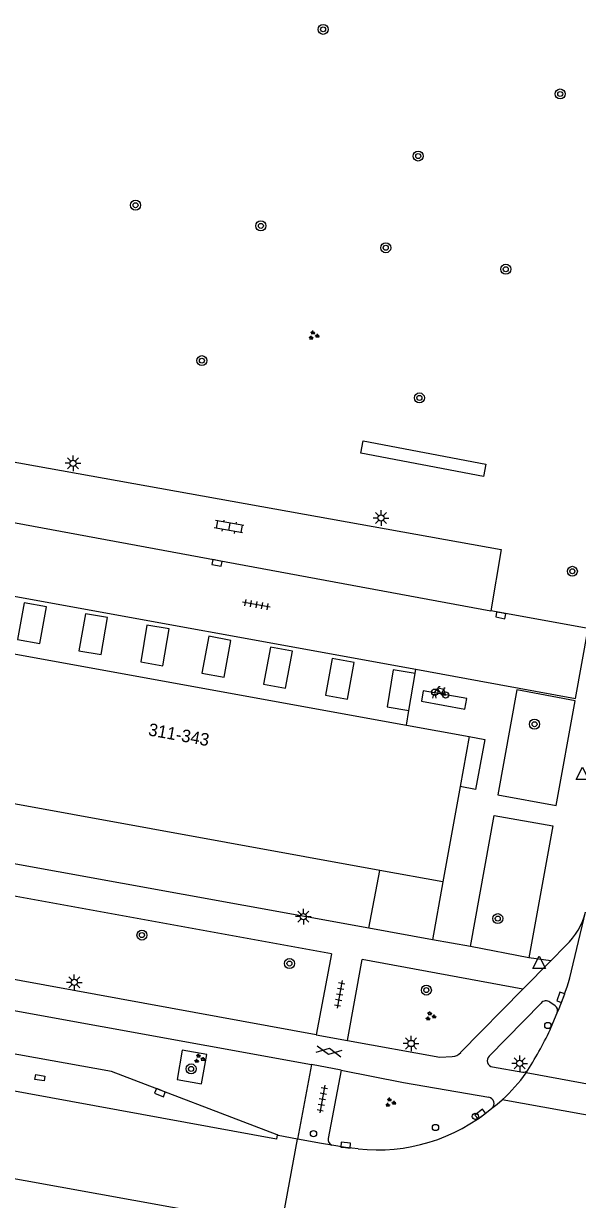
# Model space of a CAD drawing. Extents: x 132999 to 136000, y 398499 to 400501.
# Drawn here: x 133236.7 to 133281, y 399414.8 to 399508.9 of the extents above; entities that cross this region are included whole.
import ezdxf

# ---------------------------------------------------------------- set-up
doc = ezdxf.new("R2010")
doc.units = 0
for name, color, linetype in [('gg-anno-huisnummerreeks BGT', 7, 'Continuous'), ('gg-bbg-bijgebouw', 7, 'Continuous'), ('gg-bbg-hoofdgebouw', 7, 'Continuous'), ('gg-knt-trap', 7, 'Continuous'), ('gg-knt-verharding', 7, 'Continuous'), ('gg-knt-verharding nz', 7, 'Continuous'), ('gt-grn-groengrens', 7, 'Continuous'), ('gt-grn-vlakafsluiter', 7, 'Continuous'), ('gt-grn-weggrens', 7, 'Continuous'), ('gt-symb-boom', 7, 'Continuous'), ('gt-symb-drukknoppaal', 7, 'Continuous'), ('gt-symb-fietsenrek', 7, 'Continuous'), ('gt-symb-gesloten verharding', 7, 'Continuous'), ('gt-symb-groenvak', 7, 'Continuous'), ('gt-symb-klinker verharding', 7, 'Continuous'), ('gt-symb-kolk', 7, 'Continuous'), ('gt-symb-kolk center center', 7, 'Continuous'), ('gt-symb-lichtmast', 7, 'Continuous'), ('gt-symb-tegel verharding', 7, 'Continuous'), ('gt-symb-verkeersregelinstallatiepaal', 7, 'Continuous'), ('gt-symb-waterafsluiter', 7, 'Continuous')]:
    doc.layers.add(name, color=color, linetype=linetype)

# ---------------------------------------------------------------- blocks, each defined once
blk = doc.blocks.new('gt0-BOOM')
at = {"layer": 'gt-symb-boom'}
for radius in [0.4, 0.2]:
    blk.add_circle((0, 0), radius, dxfattribs=at)
blk = doc.blocks.new('gt0-DPAAL')
at = {"layer": 'gt-symb-drukknoppaal'}
blk.add_circle((0, 0), 0.25, dxfattribs=at)
blk = doc.blocks.new('gt0-KOLK')
at = {"layer": 'gt-symb-kolk'}
blk.add_lwpolyline([(0, 0), (0.375, 0), (0.375, 0.4), (-0.375, 0.4), (-0.375, 0), (0, 0)], dxfattribs=at)
blk = doc.blocks.new('gt0-LMAST')
at = {"layer": 'gt-symb-lichtmast'}
for p, q in [((-0.182, 0.173), (-0.447, 0.438)), ((-0.005, 0.246), (-0.005, 0.621)), ((0.172, 0.173), (0.437, 0.438)), ((-0.255, -0.004), (-0.63, -0.004)), ((-0.182, -0.181), (-0.447, -0.446)), ((-0.005, -0.254), (-0.005, -0.629)), ((0.437, -0.446), (0.172, -0.181)), ((0.245, -0.004), (0.62, -0.004))]:
    blk.add_line(p, q, dxfattribs=at)
blk.add_circle((-0.005, -0.004), 0.25, dxfattribs=at)
blk = doc.blocks.new('gt0-GESVH1')
at = {"layer": 'gt-symb-gesloten verharding'}
for p, q in [((-0.992, -0.261), (0.008, 0.239)), ((0.008, -0.261), (-0.992, 0.239)), ((0.008, 0.239), (1.008, -0.261)), ((1.008, 0.239), (0.008, -0.261))]:
    blk.add_line(p, q, dxfattribs=at)
blk = doc.blocks.new('gt0-GRVAK')
at = {"layer": 'gt-symb-groenvak'}
for p, q in [((-0.11, 0.189), (-0.228, 0.24)), ((-0.182, 0.153), (0.088, 0.153)), ((-0.091, 0.211), (-0.156, 0.322)), ((-0.047, 0.214), (-0.047, 0.393)), ((-0.004, 0.211), (0.061, 0.322)), ((0.015, 0.189), (0.133, 0.24)), ((0.262, -0.052), (0.197, 0.059)), ((0.305, -0.049), (0.305, 0.13)), ((0.349, -0.052), (0.414, 0.059)), ((-0.245, -0.228), (-0.363, -0.177)), ((-0.318, -0.264), (-0.047, -0.264)), ((-0.226, -0.206), (-0.291, -0.095)), ((-0.183, -0.203), (-0.183, -0.024)), ((-0.139, -0.206), (-0.074, -0.095)), ((-0.12, -0.228), (-0.002, -0.177)), ((0.243, -0.074), (0.125, -0.023)), ((0.17, -0.11), (0.441, -0.11)), ((0.368, -0.074), (0.486, -0.023))]:
    blk.add_line(p, q, dxfattribs=at)
blk = doc.blocks.new('gt0-TEG1')
at = {"layer": 'gt-symb-tegel verharding'}
for p, q in [((-1.125, 0), (1.125, 0)), ((-0.9, -0.25), (-0.9, 0.25)), ((-0.45, -0.25), (-0.45, 0.25)), ((0, -0.25), (0, 0.25)), ((0.45, -0.25), (0.45, 0.25)), ((0.9, -0.25), (0.9, 0.25))]:
    blk.add_line(p, q, dxfattribs=at)
blk = doc.blocks.new('gt0-VIPAAL')
at = {"layer": 'gt-symb-verkeersregelinstallatiepaal'}
blk.add_circle((0, 0), 0.25, dxfattribs=at)
blk = doc.blocks.new('gt0-WAFSL')
at = {"layer": 'gt-symb-waterafsluiter'}
for p, q in [((-0.5, -0.333), (0, 0.667)), ((0, 0.667), (0.5, -0.333)), ((0.5, -0.333), (-0.5, -0.333))]:
    blk.add_line(p, q, dxfattribs=at)
blk = doc.blocks.new('gt0-FREK')
at = {"layer": 'gt-symb-fietsenrek'}
for p, q in [((0.259, 0.762), (0.294, 0.823)), ((0.54, 0.335), (0.259, 0.762)), ((0.294, 0.823), (0.767, 0.714)), ((0.767, 0.714), (0.54, 0.335)), ((0.757, 0.841), (0.866, 0.816)), ((0.767, 0.714), (0.84, 0.822)), ((0.895, 0.252), (0.767, 0.714))]:
    blk.add_line(p, q, dxfattribs=at)
for points in [[(-0.124, 0), (-0.047, 0.312), (0.053, 0.312), (0.12, 0)], [(0.036, 0.476), (0.228, 0.708), (0.259, 0.762)], [(0.294, 0.823), (0.36, 0.937), (0.452, 0.935)], [(0.54, 0.335), (0.555, 0.305), (0.895, 0.252)]]:
    blk.add_lwpolyline(points, dxfattribs=at)
for centre in [(0.036, 0.476), (0.895, 0.252)]:
    blk.add_circle(centre, 0.252, dxfattribs=at)
blk = doc.blocks.new('gt0-KL1')
at = {"layer": 'gt-symb-klinker verharding'}
for p, q in [((-1.15, 0.3), (1.15, 0.3)), ((-1, -0.3), (-1, 0.3)), ((-0.5, 0.3), (-0.5, 0.45)), ((0, -0.3), (0, 0.3)), ((0.5, 0.3), (0.5, 0.45)), ((1, -0.3), (1, 0.3)), ((-1.15, -0.3), (1.15, -0.3)), ((-0.5, -0.45), (-0.5, -0.3)), ((0.5, -0.45), (0.5, -0.3))]:
    blk.add_line(p, q, dxfattribs=at)
blk = doc.blocks.new('gt0-KOLKCC')
at = {"layer": 'gt-symb-kolk center center'}
blk.add_lwpolyline([(-0.375, 0.2), (0.375, 0.2), (0.375, -0.2), (-0.375, -0.2)], close=True, dxfattribs=at)

msp = doc.modelspace()

# ---------------------------------------------------------------- linework, layer by layer
at = {"layer": 'gg-bbg-bijgebouw'}
msp.add_line((133267.47, 399453.93), (133267.97, 399456.89), dxfattribs=at)
for points in [[(133236.18, 399459.6), (133237.96, 399459.28), (133238.49, 399462.23), (133236.71, 399462.55), (133236.18, 399459.6)], [(133241.08, 399458.71), (133242.86, 399458.4), (133243.37, 399461.36), (133241.6, 399461.67), (133241.08, 399458.71)], [(133246.03, 399457.81), (133247.8, 399457.5), (133248.3, 399460.46), (133246.531, 399460.76), (133246.03, 399457.81)], [(133250.93, 399456.92), (133252.69, 399456.59), (133253.24, 399459.54), (133251.48, 399459.87), (133250.93, 399456.92)], [(133255.86, 399456.04), (133257.62, 399455.72), (133258.16, 399458.67), (133256.4, 399458.99), (133255.86, 399456.04)], [(133260.8, 399455.15), (133262.56, 399454.83), (133263.09, 399457.78), (133261.33, 399458.1), (133260.8, 399455.15)], [(133267.97, 399456.89), (133266.22, 399457.18), (133265.73, 399454.23), (133267.47, 399453.93)]]:
    msp.add_lwpolyline(points, dxfattribs=at)
at = {"layer": 'gg-bbg-hoofdgebouw'}
for p, q in [((133227.5, 399459.99), (133267.273, 399452.765)), ((133267.273, 399452.765), (133272.31, 399451.85)), ((133272.31, 399451.85), (133271.58, 399447.844)), ((133265.158, 399441.136), (133225.4, 399448.37)), ((133271.58, 399447.844), (133270.19, 399440.22)), ((133270.19, 399440.22), (133265.158, 399441.136))]:
    msp.add_line(p, q, dxfattribs=at)
at = {"layer": 'gg-knt-trap'}
msp.add_lwpolyline([(133272.31, 399451.85), (133273.539, 399451.624), (133272.81, 399447.62), (133271.58, 399447.844)], dxfattribs=at)
at = {"layer": 'gg-knt-verharding'}
for p, q in [((133230.889, 399469.881), (133274.022, 399461.891)), ((133226.872, 399464.719), (133268.027, 399457.225)), ((133281.805, 399460.485), (133274.022, 399461.891)), ((133267.97, 399456.89), (133268.027, 399457.225)), ((133268.027, 399457.225), (133273.109, 399456.3)), ((133273.109, 399456.3), (133280.8, 399454.902)), ((133267.273, 399452.765), (133267.47, 399453.93)), ((133264.268, 399436.515), (133224.56, 399443.724)), ((133261.29, 399434.46), (133219.93, 399441.967)), ((133270.19, 399440.22), (133269.36, 399435.59)), ((133269.36, 399435.59), (133264.268, 399436.515)), ((133205.882, 399435.409), (133259.694, 399425.614)), ((133277.069, 399434.154), (133272.391, 399435.047)), ((133278.828, 399433.911), (133280.04, 399435.146)), ((133261.29, 399434.46), (133260.06, 399427.992)), ((133262.56, 399427.533), (133263.75, 399434.03)), ((133276.597, 399431.64), (133263.75, 399434.03)), ((133276.597, 399431.64), (133278.828, 399433.911)), ((133260.06, 399427.992), (133234.466, 399432.674)), ((133271.617, 399426.567), (133276.597, 399431.64)), ((133278.053, 399430.521), (133273.904, 399426.292)), ((133279.18, 399430.318), (133278.757, 399430.599)), ((133278.867, 399428.617), (133279.34, 399429.751)), ((133260.06, 399427.992), (133262.56, 399427.533)), ((133259.694, 399425.614), (133258.556, 399419.636)), ((133262.052, 399425.176), (133259.694, 399425.614)), ((133274.167, 399425.432), (133276.585, 399425.009)), ((133262.052, 399425.176), (133261.023, 399419.704)), ((133260.476, 399419.306), (133258.556, 399419.636)), ((133261.326, 399419.16), (133260.476, 399419.306))]:
    msp.add_line(p, q, dxfattribs=at)
for points in [[(133230.889, 399469.881), (133231.79, 399474.55), (133274.85, 399466.8), (133274.022, 399461.891)], [(133280.771, 399454.696), (133276.12, 399455.582), (133274.602, 399447.176), (133279.265, 399446.321), (133280.771, 399454.696)], [(133272.391, 399435.047), (133274.298, 399445.537), (133278.995, 399444.702), (133277.069, 399434.154)], [(133257.271, 399412.57), (133251.378, 399413.672), (133192.721, 399424.288), (133174.571, 399427.63), (133156.344, 399431.011), (133138.01, 399434.328), (133120.988, 399437.553), (133103.938, 399440.748), (133101.443, 399441.114)], [(133256.941, 399419.982), (133243.688, 399425.069), (133227.813, 399427.91), (133219.803, 399429.409), (133209.77, 399428.553)], [(133262.56, 399427.533), (133269.952, 399426.205), (133270.949, 399426.253)], [(133249.344, 399426.763), (133248.945, 399424.428), (133250.879, 399424.079), (133251.308, 399426.416), (133249.344, 399426.763)], [(133262.052, 399425.176), (133267.053, 399424.171), (133273.862, 399422.996)], [(133258.556, 399419.636), (133257.03, 399419.948), (133256.941, 399419.982)], [(133263.416, 399418.871), (133262.395, 399418.976), (133261.326, 399419.16)]]:
    msp.add_lwpolyline(points, dxfattribs=at)
for centre, radius, start, end in [((133276.373, 399439.079), 5.378, 312.99558, 346.32574), ((133278.442, 399430.228), 0.487, 49.66556, 142.9791), ((133278.893, 399429.931), 0.482, 338.06369, 53.45306), ((133253.585, 399440.133), 27.781, 327.42189, 335.51121), ((133270.907, 399427.211), 0.959, 272.53593, 317.81673), ((133274.246, 399425.926), 0.501, 133.06024, 260.94849), ((133276.639, 399425.466), 0.46, 263.21587, 320.62769), ((133273.786, 399422.503), 0.499, 311.64375, 81.29287), ((133264.95, 399433.035), 14.247, 263.8186, 310.05475), ((133261.492, 399419.609), 0.478, 168.52252, 249.7118)]:
    msp.add_arc(centre, radius, start, end, dxfattribs=at)
at = {"layer": 'gg-knt-verharding nz'}
for p, q in [((133280.341, 399432.545), (133281.598, 399437.808)), ((133276.851, 399424.959), (133276.995, 399425.174)), ((133286.74, 399423.12), (133276.851, 399424.959)), ((133287.632, 399420.491), (133274.943, 399422.799))]:
    msp.add_line(p, q, dxfattribs=at)
for points in [[(133271.949, 399454.05), (133272.1, 399454.882), (133268.627, 399455.515), (133268.476, 399454.683), (133271.949, 399454.05)], [(133256.941, 399419.982), (133256.885, 399419.66), (133209.713, 399428.277), (133209.77, 399428.553)], [(133274.118, 399422.13), (133274.538, 399422.455), (133274.943, 399422.799)]]:
    msp.add_lwpolyline(points, dxfattribs=at)
for centre, radius, start, end in [((133260.085, 399438.226), 21.037, 336.24406, 344.33401), ((133266.997, 399431.741), 11.962, 311.62576, 325.46377)]:
    msp.add_arc(centre, radius, start, end, dxfattribs=at)
at = {"layer": 'gt-grn-groengrens'}
msp.add_line((133264.268, 399436.515), (133265.158, 399441.136), dxfattribs=at)
msp.add_lwpolyline([(133263.639, 399474.522), (133263.827, 399475.504), (133273.624, 399473.624), (133273.436, 399472.642), (133263.639, 399474.522)], dxfattribs=at)
at = {"layer": 'gt-grn-vlakafsluiter'}
msp.add_line((133280.8, 399454.902), (133281.805, 399460.485), dxfattribs=at)
at = {"layer": 'gt-grn-weggrens'}
for p, q in [((133272.391, 399435.047), (133269.36, 399435.59)), ((133278.828, 399433.911), (133277.069, 399434.154)), ((133257.271, 399412.57), (133258.556, 399419.636))]:
    msp.add_line(p, q, dxfattribs=at)

# ---------------------------------------------------------------- block references
at = {"layer": 'gt-symb-boom'}
for p, rotation in [((133260.619, 399508.407), 169.63367739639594), ((133268.219, 399498.274), 169.63367739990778)]:
    msp.add_blockref('gt0-BOOM', p, dxfattribs=dict(at, rotation=rotation))
for p in [(133279.577, 399503.236), (133245.617, 399494.343), (133255.637, 399492.69), (133265.625, 399490.939), (133275.228, 399489.221), (133250.92, 399481.91), (133268.318, 399478.931), (133280.549, 399465.064), (133277.523, 399452.835), (133274.585, 399437.287), (133246.128, 399435.969), (133257.927, 399433.694), (133268.872, 399431.572), (133250.057, 399425.266)]:
    msp.add_blockref('gt0-BOOM', p, dxfattribs=at)
at = {"layer": 'gt-symb-drukknoppaal'}
for p in [(133278.591, 399428.739), (133272.782, 399421.468)]:
    msp.add_blockref('gt0-DPAAL', p, dxfattribs=at)
at = {"layer": 'gt-symb-fietsenrek'}
msp.add_blockref('gt0-FREK', (133269.516, 399454.916), dxfattribs=at)
at = {"layer": 'gt-symb-gesloten verharding', "rotation": -10.545734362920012}
msp.add_blockref('gt0-GESVH1', (133261.077, 399426.682), dxfattribs=at)
at = {"layer": 'gt-symb-groenvak'}
for p in [(133259.853, 399483.927), (133269.201, 399429.476), (133250.706, 399426.087), (133265.984, 399422.582)]:
    msp.add_blockref('gt0-GRVAK', p, dxfattribs=at)
at = {"layer": 'gt-symb-klinker verharding', "rotation": 169.9820655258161}
msp.add_blockref('gt0-KL1', (133253.097, 399468.627), dxfattribs=at)
at = {"layer": 'gt-symb-kolk'}
for p, rotation in [((133252.169, 399465.928), 169.2183832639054), ((133274.858, 399461.736), 169.51061019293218), ((133279.814, 399430.922), 70.78155490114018), ((133247.634, 399423.554), 159.00478137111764), ((133273.304, 399421.495), 37.986809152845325), ((133262.395, 399418.976), -5.301092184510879)]:
    msp.add_blockref('gt0-KOLK', p, dxfattribs=dict(at, rotation=rotation))
at = {"layer": 'gt-symb-kolk center center', "rotation": -9.182392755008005}
msp.add_blockref('gt0-KOLKCC', (133237.971, 399424.558), dxfattribs=at)
at = {"layer": 'gt-symb-lichtmast'}
for p in [(133240.623, 399473.709), (133265.259, 399469.322), (133259.04, 399437.447), (133240.725, 399432.186), (133267.66, 399427.304), (133276.344, 399425.715)]:
    msp.add_blockref('gt0-LMAST', p, dxfattribs=at)
at = {"layer": 'gt-symb-tegel verharding'}
for p, rotation in [((133255.269, 399462.393), 169.98206552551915), ((133261.935, 399431.235), -100.30997039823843), ((133260.549, 399422.854), -100.30997039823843)]:
    msp.add_blockref('gt0-TEG1', p, dxfattribs=dict(at, rotation=rotation))
at = {"layer": 'gt-symb-verkeersregelinstallatiepaal'}
for p in [(133269.605, 399420.583), (133259.847, 399420.097)]:
    msp.add_blockref('gt0-VIPAAL', p, dxfattribs=at)
at = {"layer": 'gt-symb-waterafsluiter'}
for p in [(133281.351, 399448.735), (133277.899, 399433.626)]:
    msp.add_blockref('gt0-WAFSL', p, dxfattribs=at)

# ---------------------------------------------------------------- texts
at = {"layer": 'gg-anno-huisnummerreeks BGT'}
msp.add_text('311-343', height=1, rotation=349.7, dxfattribs=at).set_placement((133246.58, 399451.95))

doc.saveas('drawing.dxf')
